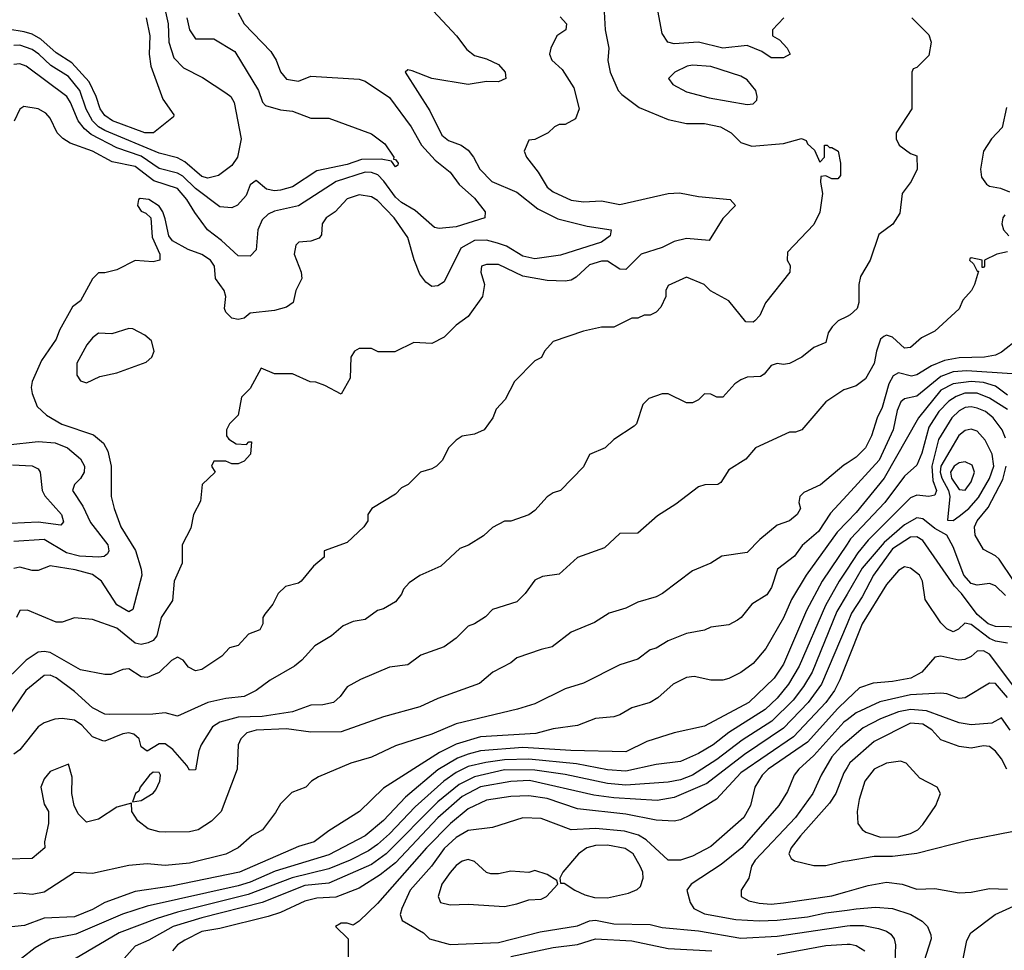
# Model space of a CAD drawing. Header units: inches. Extents: x 1793389 to 1900389, y 320802 to 470796.
# Tile 325 of 656: x 1837269 to 1840519, y 422392 to 425464. Entities that reach past the tile are written whole.
import ezdxf

# ---------------------------------------------------------------- set-up
doc = ezdxf.new("R2010")
doc.units = ezdxf.units.IN
doc.header["$MEASUREMENT"] = 0
doc.layers.add('B8432', color=7, linetype='Continuous')
doc.layers.add('B8442', color=7, linetype='Continuous')

msp = doc.modelspace()

# ---------------------------------------------------------------- linework, layer by layer
at = {"layer": 'B8432', "color": 2}
for points, elevation in [([(1839197.1, 425510), (1839202, 425430), (1839213.4, 425370), (1839210.6, 425329.4), (1839218, 425290), (1839244.9, 425230), (1839257.3, 425217.3), (1839314.4, 425174.4), (1839410, 425134.8), (1839470, 425121), (1839530, 425121), (1839582, 425110), (1839618, 425090), (1839650, 425058), (1839686, 425046), (1839790, 425054.8), (1839850, 425072), (1839864.7, 425064.7), (1839870, 425054), (1839892.7, 425032.7), (1839910, 424994), (1839926, 425010), (1839926, 425050), (1839934, 425050), (1839942, 425042), (1839950, 425042), (1839971.3, 425030), (1839978, 424990), (1839978, 424950), (1839970, 424938), (1839950, 424938), (1839930, 424948), (1839914, 424946), (1839912, 424928), (1839918.8, 424890), (1839910, 424828), (1839890, 424788), (1839803.6, 424696.4), (1839802, 424670), (1839812, 424652), (1839811.3, 424630), (1839730.7, 424529.3), (1839712.5, 424487.5), (1839696, 424470), (1839690, 424465.2), (1839666.3, 424466.3), (1839610, 424535.3), (1839549.1, 424569.1), (1839528, 424590), (1839470, 424614), (1839410, 424586), (1839402, 424570), (1839402, 424550), (1839385.4, 424514.6), (1839370, 424498), (1839350, 424488), (1839330, 424488), (1839310, 424478), (1839290, 424478), (1839230.9, 424449.1), (1839190, 424448.7), (1839130, 424435.3), (1839030, 424402), (1839002, 424370), (1838991.1, 424348.9), (1838970, 424338), (1838902, 424270), (1838872, 424210), (1838842, 424178), (1838830.9, 424149.1), (1838802, 424110), (1838770, 424095.3), (1838730, 424088.7), (1838710, 424075.3), (1838684.7, 424050), (1838664.7, 424010), (1838644.7, 423990), (1838630, 423981.2), (1838592, 423970), (1838552, 423930), (1838530, 423918), (1838510, 423898), (1838432, 423850), (1838418, 423830), (1838418, 423810), (1838404.7, 423790), (1838350, 423738), (1838274, 423710), (1838274, 423690), (1838239.6, 423660.4), (1838198, 423610), (1838190, 423604), (1838146.8, 423593.2), (1838122, 423570), (1838105.4, 423534.6), (1838078, 423502), (1838072, 423490), (1838072, 423470), (1838062, 423450), (1838024.5, 423435.5), (1837990, 423398), (1837962, 423390), (1837936.8, 423363.2), (1837870, 423319), (1837850, 423314), (1837826.3, 423326.3), (1837809.1, 423349.1), (1837790, 423359), (1837770, 423349), (1837730, 423309.3), (1837690, 423292.3), (1837670, 423295.1), (1837630, 423321.2), (1837610, 423319), (1837570, 423302), (1837550, 423302), (1837470, 423318), (1837370, 423374.5), (1837350, 423378.4), (1837330, 423376.2), (1837290.3, 423349.7), (1837199.9, 423260.1)], 326), ([(1838618.8, 425510), (1838711.3, 425410), (1838744.9, 425364.9), (1838770, 425346), (1838810, 425334.8), (1838850, 425316), (1838871.3, 425290), (1838874, 425270), (1838850, 425259), (1838810, 425259.3), (1838749.6, 425249.6), (1838629.3, 425269.3), (1838564.7, 425295.3), (1838550, 425298), (1838542, 425290), (1838623.4, 425163.4), (1838662.6, 425082.6), (1838684.7, 425064.7), (1838726, 425050), (1838750, 425033.4), (1838767.7, 425010), (1838788, 424970), (1838828, 424930), (1838910, 424894.9), (1838979.6, 424839.6), (1839046, 424806), (1839142, 424782), (1839222, 424770), (1839218, 424750), (1839190, 424729.6), (1839054, 424686), (1838970, 424674), (1838930, 424682.9), (1838876.1, 424716.1), (1838846.5, 424726.5), (1838810, 424736), (1838770, 424735.1), (1838725.5, 424710), (1838670, 424599), (1838650, 424585.2), (1838630, 424582.7), (1838610, 424597.2), (1838590, 424624), (1838571.2, 424671.2), (1838550, 424745.2), (1838505.1, 424810), (1838450, 424866.6), (1838430, 424879.3), (1838390, 424885.2), (1838350, 424872.3), (1838310.4, 424829.6), (1838281, 424810), (1838267.7, 424790), (1838266, 424754), (1838257.3, 424742.7), (1838230, 424733.2), (1838190.9, 424729.1), (1838180.7, 424719.3), (1838174.8, 424690), (1838198.8, 424630), (1838201, 424610), (1838181, 424570), (1838172, 424530), (1838150, 424515.3), (1838110, 424504), (1838030, 424495.3), (1838010, 424478), (1837990, 424474), (1837970, 424479), (1837950, 424498), (1837945.2, 424510), (1837949.4, 424550), (1837944.5, 424570), (1837916, 424610), (1837912, 424650), (1837899, 424670), (1837870, 424689.2), (1837825.2, 424705.2), (1837774, 424734), (1837762, 424750), (1837750, 424806), (1837742, 424830), (1837730, 424848), (1837695.3, 424870), (1837666.8, 424873.2), (1837662, 424870), (1837658, 424850), (1837670, 424832), (1837685.4, 424825.4), (1837702, 424810), (1837706.4, 424746.4), (1837732, 424690), (1837732, 424670), (1837710, 424664), (1837650, 424668.7), (1837590, 424638), (1837550, 424628), (1837530, 424628), (1837510, 424608), (1837470, 424535.3), (1837444, 424516), (1837401.1, 424438.9), (1837390, 424408.7), (1837341.1, 424338.9), (1837310.5, 424270), (1837307.7, 424250), (1837310.7, 424230), (1837327.3, 424187.3), (1837358, 424158), (1837408.8, 424128.8), (1837513.2, 424093.2), (1837545.5, 424065.5), (1837559.9, 424039.9), (1837570.8, 423990), (1837571.3, 423890), (1837580.7, 423850), (1837603.1, 423790), (1837651.6, 423711.6), (1837670.4, 423650), (1837672, 423630), (1837642.8, 423517.2), (1837630, 423509.4), (1837590, 423532.7), (1837539.5, 423610), (1837510, 423632.8), (1837452.4, 423647.6), (1837370, 423660.9), (1837330, 423646), (1837310, 423646), (1837270, 423657), (1837250, 423652.3)], 318), ([(1837746.4, 425510), (1837759.3, 425450), (1837762, 425390), (1837778.4, 425338.4), (1837810, 425304.9), (1837873.2, 425273.2), (1837950, 425222.8), (1837966, 425210), (1837977.3, 425190), (1838000.3, 425070), (1837988.5, 425010), (1837970, 424982), (1837926, 424950), (1837890, 424940.5), (1837870, 424946.6), (1837814.4, 424994.4), (1837790, 425008.3), (1837730, 425022.7), (1837550, 425097.8), (1837529.9, 425109.9), (1837509.8, 425130), (1837488.5, 425168.5), (1837467.6, 425230), (1837430, 425276.4), (1837372.4, 425312.4), (1837333, 425350), (1837310, 425365.4), (1837270, 425379.8), (1837250, 425378.5)], 306), ([(1839792, 425470), (1839754, 425430), (1839754, 425410), (1839776.9, 425396.9), (1839802, 425370), (1839812, 425350), (1839790, 425338), (1839750, 425338), (1839719, 425359), (1839670, 425379), (1839590.5, 425369.5), (1839510, 425389.6), (1839430, 425384.5), (1839409, 425390), (1839390, 425418), (1839371.9, 425511.9)], 326), ([(1837686.4, 425470), (1837698.7, 425410), (1837697, 425350), (1837702, 425310), (1837741.3, 425201.3), (1837778, 425150), (1837776.9, 425143.1), (1837711.3, 425090), (1837682, 425090), (1837576, 425130), (1837550, 425148), (1837535.1, 425170), (1837522, 425210), (1837498.2, 425258.2), (1837441.2, 425321.2), (1837390, 425354.7), (1837339.6, 425399.6), (1837310, 425416.3), (1837284.1, 425424.1), (1837230, 425432.7)], 302), ([(1837821.1, 425470), (1837830.3, 425430.3), (1837850, 425400.7), (1837910, 425400.5), (1837979, 425359), (1838057.3, 425230), (1838071, 425191), (1838081, 425181), (1838130, 425166), (1838170, 425162), (1838230, 425138.8), (1838290, 425138.8), (1838430, 425087.3), (1838474.2, 425054.2), (1838504.7, 425010), (1838503.6, 425003.6), (1838510, 425002), (1838518, 424990), (1838516.9, 424983.1), (1838510, 424978), (1838496.4, 424996.4), (1838462.9, 425002.9), (1838397.3, 425002.7), (1838350, 424985.3), (1838250, 424965.1), (1838170, 424911.5), (1838130, 424900.5), (1838110, 424898.4), (1838084.2, 424904.2), (1838050, 424933.2), (1838030, 424919), (1838017, 424883), (1837988.5, 424851.5), (1837970, 424842.9), (1837930, 424846), (1837850, 424906.9), (1837807.5, 424947.5), (1837790, 424956.8), (1837730, 424972.3), (1837670, 425013.3), (1837590, 425040.3), (1837505.2, 425085.2), (1837483.2, 425103.2), (1837462, 425130), (1837437.4, 425190), (1837424.5, 425210), (1837290.9, 425310.9), (1837270, 425317.6), (1837250, 425315.6)], 310), ([(1837990, 425486), (1838010.6, 425450), (1838098.7, 425358.7), (1838116.3, 425330), (1838130, 425291.3), (1838150, 425267.7), (1838190, 425261), (1838230, 425277.3), (1838390, 425267.7), (1838410, 425260.7), (1838490, 425206.8), (1838562, 425110), (1838595.5, 425050), (1838640.5, 425000.5), (1838690, 424960.7), (1838720.3, 424920.3), (1838770, 424874.8), (1838806, 424830), (1838804.7, 424810), (1838710, 424779.5), (1838654, 424774), (1838638, 424778), (1838574.3, 424834.3), (1838530, 424860.5), (1838510, 424878), (1838471.3, 424931.3), (1838451.3, 424951.3), (1838430, 424959.8), (1838410, 424960.4), (1838313.4, 424930), (1838190, 424849.6), (1838110, 424831.2), (1838090, 424821.6), (1838070, 424802.7), (1838054.9, 424770), (1838050, 424704), (1838030, 424683.7), (1837990, 424684), (1837935.4, 424735.4), (1837889.3, 424770), (1837847, 424827), (1837821.3, 424870), (1837790, 424906.3), (1837712.4, 424932.4), (1837650, 424979.1), (1837574.5, 424994.5), (1837510, 425029.6), (1837435.8, 425055.8), (1837411.3, 425071.3), (1837392.7, 425090), (1837370, 425139), (1837355.3, 425155.3), (1837330, 425169.2), (1837282.8, 425177.2), (1837270, 425168), (1837250.9, 425129.1)], 314), ([(1839052.7, 425472.7), (1839074, 425450), (1839072, 425430), (1839042, 425410), (1839022, 425370), (1839018, 425350), (1839026, 425330), (1839059.9, 425299.9), (1839098.5, 425238.5), (1839116, 425170), (1839103.6, 425136.4), (1839070, 425118), (1839050, 425118), (1839034, 425110), (1839014, 425090), (1838970, 425068), (1838950, 425066), (1838934, 425030), (1838942, 425010), (1838981, 424961), (1839010, 424911.3), (1839030, 424896), (1839090, 424868.2), (1839130, 424863), (1839190, 424865.5), (1839250, 424853.4), (1839410, 424890.4), (1839447.5, 424892.5), (1839510, 424880.4), (1839614, 424870), (1839632, 424850), (1839590, 424808), (1839545.4, 424734.6), (1839470, 424741.6), (1839430, 424731.6), (1839390, 424711.6), (1839320.7, 424690), (1839270, 424639.5), (1839250, 424640.7), (1839210, 424666.3), (1839190, 424667.1), (1839150, 424654.3), (1839106.4, 424613.6), (1839090, 424603.6), (1839070, 424600.7), (1839010, 424602.9), (1838930, 424616.9), (1838850, 424656.2), (1838810, 424655.3), (1838794, 424650), (1838791.3, 424630), (1838804, 424590), (1838797.3, 424550), (1838750, 424484), (1838710, 424455.3), (1838670, 424415.3), (1838630, 424395.3), (1838570, 424398), (1838507.3, 424367.3), (1838452.7, 424367.3), (1838430, 424378), (1838390, 424378), (1838374, 424370), (1838362, 424350), (1838359.6, 424280.4), (1838330, 424228), (1838276.4, 424256.4), (1838247.3, 424267.3), (1838228.4, 424268.4), (1838170, 424295.3), (1838110, 424295.3), (1838066, 424314), (1838030, 424246), (1838002, 424218), (1837990, 424158), (1837962, 424130), (1837952, 424110), (1837952, 424090), (1837959.6, 424079.6), (1837983.6, 424063.6), (1838018, 424062), (1838026, 424070), (1838034, 424070), (1838031.3, 424030), (1838010, 424006), (1837990, 423998), (1837970, 423998), (1837950, 424006), (1837910, 424006), (1837902, 423990), (1837914, 423970), (1837871.3, 423930), (1837866, 423874), (1837842.8, 423830), (1837834.4, 423785.6), (1837805.5, 423730), (1837805.5, 423670), (1837779.3, 423610), (1837773.4, 423546.6), (1837736.3, 423490), (1837722.4, 423430), (1837710, 423414.5), (1837693.5, 423406.5), (1837670, 423401.6), (1837650, 423406), (1837590, 423455.1), (1837510, 423484), (1837450, 423489), (1837410, 423475.3), (1837390, 423475.3), (1837294.8, 423514.8), (1837270, 423513.2), (1837259.1, 423490)], 322), ([(1840000, 424484), (1839970.7, 424469.3), (1839951.3, 424450), (1839938, 424430), (1839930, 424398), (1839890, 424382), (1839851.3, 424350), (1839810, 424329.3), (1839790, 424326), (1839770, 424329), (1839750, 424322), (1839726.4, 424293.6), (1839714.4, 424285.6), (1839670, 424284), (1839650, 424275.3), (1839630, 424262), (1839590, 424218), (1839570, 424218), (1839550, 424228), (1839530, 424228.7), (1839510, 424208.7), (1839490, 424199), (1839470, 424199), (1839410, 424229), (1839390, 424229), (1839346.4, 424213.6), (1839326, 424194), (1839304.7, 424130), (1839298, 424122), (1839230, 424078), (1839202, 424050), (1839150, 424028), (1839130, 423988), (1839054, 423910), (1839030, 423902), (1839010, 423888.7), (1838970, 423844), (1838950, 423829), (1838890, 423808), (1838870, 423808), (1838830, 423788), (1838799.8, 423760.2), (1838750.9, 423729.1), (1838722, 423718), (1838659.8, 423660.2), (1838590, 423629), (1838554.8, 423605.2), (1838536, 423584), (1838530, 423568), (1838510, 423542), (1838470, 423519), (1838450, 423514), (1838410, 423484), (1838370, 423477.2), (1838336.8, 423463.2), (1838298, 423430), (1838243.4, 423396.6), (1838201, 423350), (1838176, 423330), (1838096.1, 423283.9), (1838050.4, 423249.6), (1838010, 423229.4), (1837950, 423222.9), (1837890.4, 423209.6), (1837790, 423165.2), (1837750, 423176), (1837708.5, 423171.5), (1837566, 423170), (1837550, 423171.8), (1837510, 423191.8), (1837450, 423246.6), (1837390, 423291.6), (1837370, 423299.6), (1837350, 423299.5), (1837290, 423249.3), (1837210, 423132.7)], 330), ([(1840000, 424245.3), (1839990, 424242), (1839930, 424202), (1839850.6, 424109.4), (1839830, 424102), (1839810, 424102), (1839698, 424050), (1839666.4, 424013.6), (1839610, 423978), (1839583.6, 423936.4), (1839574, 423930), (1839531.1, 423928.9), (1839510, 423922), (1839435.2, 423864.8), (1839374.4, 423825.6), (1839310, 423768.7), (1839250, 423768), (1839199.8, 423720.2), (1839110, 423689), (1839050, 423634), (1838994.4, 423625.6), (1838970, 423614), (1838938, 423570), (1838910, 423542), (1838830, 423517.2), (1838807.1, 423492.9), (1838770.7, 423469.3), (1838750, 423462), (1838710, 423422), (1838670, 423394), (1838593.7, 423366.3), (1838550, 423334), (1838490, 423326), (1838393.7, 423286.3), (1838350, 423262), (1838326.8, 423230), (1838304.7, 423210), (1838270, 423202), (1838230, 423200.9), (1838170, 423179.6), (1838070, 423164.2), (1837990, 423161), (1837930, 423145.1), (1837906, 423130), (1837868, 423070), (1837860.5, 423050), (1837850, 422988), (1837830, 422986), (1837821.5, 423001.5), (1837774.6, 423054.6), (1837750, 423073.6), (1837730, 423074), (1837689.6, 423049.6), (1837670, 423064), (1837663.6, 423090), (1837645.7, 423105.7), (1837630, 423109.7), (1837610, 423106.9), (1837550, 423082), (1837543.3, 423083.3), (1837510, 423097), (1837474.6, 423134.6), (1837450, 423151.5), (1837410, 423157), (1837385.5, 423154.5), (1837350, 423142.7), (1837330.4, 423129.6), (1837270, 423053.2), (1837250, 423039.3)], 334), ([(1837230, 424060.4), (1837330, 424071.7), (1837386.7, 424066.7), (1837426.8, 424050), (1837470, 424014), (1837483, 423990), (1837482, 423970), (1837470.3, 423949.7), (1837450.7, 423930), (1837444, 423910), (1837478, 423858), (1837503.6, 423803.6), (1837560.5, 423730), (1837564, 423710), (1837559.3, 423700.7), (1837547.9, 423692.1), (1837530.3, 423689.7), (1837467.2, 423692.8), (1837424.1, 423704.1), (1837350, 423748.2), (1837250, 423741.6)], 314), ([(1840000, 423999.7), (1839990, 423993.2), (1839912, 423928), (1839857.3, 423902.7), (1839844.7, 423890), (1839841, 423870), (1839846, 423850), (1839836, 423830), (1839810, 423809.2), (1839770, 423795.3), (1839712.4, 423747.6), (1839670, 423705.2), (1839587.1, 423692.9), (1839550.7, 423669.3), (1839490, 423644), (1839391.3, 423570), (1839370, 423559), (1839310, 423541.2), (1839270, 423521.2), (1839215.3, 423504.7), (1839166.4, 423473.6), (1839090, 423442), (1839026.8, 423393.2), (1838990, 423385.2), (1838910, 423357.2), (1838890, 423341.2), (1838831, 423310), (1838787.5, 423272.5), (1838650, 423222.7), (1838590, 423196), (1838470, 423162.7), (1838330, 423113.6), (1838230, 423111.5), (1838150, 423123.1), (1838050, 423118.3), (1838018.8, 423110), (1837998.8, 423090), (1837990.8, 423070), (1837986.8, 422990), (1837934.8, 422850), (1837902, 422818), (1837858, 422790), (1837830, 422782.9), (1837750, 422782), (1837730, 422782.9), (1837693.3, 422793.3), (1837658.9, 422818.9), (1837639, 422850), (1837638, 422878), (1837590, 422864), (1837530, 422825.2), (1837490, 422815.3), (1837462.7, 422842.7), (1837448.7, 422870), (1837442, 422910), (1837443.1, 422963.1), (1837430, 423006), (1837370, 422982), (1837350, 422958), (1837338.8, 422930), (1837350, 422874), (1837364.7, 422850), (1837364.7, 422810), (1837351.3, 422750), (1837352, 422730), (1837310, 422695.3), (1837230, 422693.2)], 338), ([(1837245.4, 423994.6), (1837310, 423990.6), (1837330, 423981), (1837337.3, 423970), (1837343.8, 423910), (1837351.8, 423891.8), (1837407.3, 423830), (1837413.7, 423806.3), (1837404.7, 423795.3), (1837330, 423805.1), (1837239.6, 423800.4)], 310), ([(1840000, 423894.3), (1839945.2, 423834.8), (1839905.7, 423774.3), (1839852, 423728), (1839826.6, 423693.4), (1839770.5, 423649.5), (1839750.4, 423590), (1839735.1, 423564.9), (1839685.8, 423534.2), (1839651, 423490), (1839638.8, 423481.2), (1839610, 423466), (1839550, 423459), (1839530, 423449.2), (1839470, 423437.2), (1839410, 423414), (1839370, 423389), (1839350, 423384), (1839310, 423353.2), (1839250, 423334), (1839130, 423273.2), (1839070, 423255.1), (1838970, 423206), (1838912.5, 423187.5), (1838710, 423139.6), (1838630, 423105.6), (1838510, 423066.6), (1838430, 423029.3), (1838362, 423010), (1838255.3, 422964.7), (1838232, 422950), (1838214, 422930), (1838167.1, 422912.9), (1838130, 422875.3), (1838113.7, 422846.3), (1838071, 422790), (1838036, 422770), (1837991, 422730), (1837950, 422709.5), (1837830, 422679.6), (1837750, 422672.3), (1837690, 422677), (1837630, 422672.3), (1837510, 422645.2), (1837450, 422649), (1837350, 422583.6), (1837310, 422576.2), (1837270, 422580.7), (1837250, 422578)], 342), ([(1840000, 423806.2), (1839967.7, 423772.3), (1839864.9, 423630), (1839816.4, 423550), (1839790, 423489.2), (1839732.1, 423387.9), (1839690, 423339), (1839650, 423309), (1839610, 423289), (1839590, 423284), (1839550, 423284), (1839495.5, 423295.5), (1839470, 423292.7), (1839426, 423270), (1839375.2, 423224.8), (1839350.5, 423209.5), (1839290, 423192.7), (1839250.5, 423169.5), (1839230, 423162.7), (1839170, 423157), (1839110, 423134.5), (1839030, 423122.7), (1838972.7, 423107.3), (1838790, 423096.4), (1838710, 423072.4), (1838654.7, 423045.3), (1838470, 422926.6), (1838391, 422850), (1838290, 422786.6), (1838241, 422750), (1838190, 422734.5), (1837994.8, 422650), (1837770, 422603.5), (1837650, 422586.3), (1837550.3, 422549.7), (1837510, 422526.3), (1837450, 422502.4), (1837350, 422498), (1837285.7, 422474.3), (1837210, 422466.6)], 346), ([(1840000, 423732.3), (1839918, 423610), (1839866.3, 423513.7), (1839790, 423336), (1839759.5, 423290), (1839675.5, 423210), (1839530, 423132.3), (1839430, 423109.3), (1839338.8, 423081.2), (1839270, 423047.6), (1839088.8, 423051.2), (1838930, 423061.2), (1838790, 423050.8), (1838750, 423039.8), (1838714.2, 423025.8), (1838650, 422987.1), (1838543.1, 422896.9), (1838470, 422820.5), (1838410, 422769.7), (1838290, 422707.3), (1838112.9, 422652.9), (1838030, 422616.8), (1837990, 422604.8), (1837690, 422537.3), (1837609.2, 422510.8), (1837454.5, 422445.5), (1837370, 422428.4), (1837320.4, 422399.6), (1837275.5, 422364.5)], 350), ([(1840000, 423649.6), (1839974.3, 423610), (1839928.9, 423530), (1839842.3, 423330), (1839807.4, 423270), (1839770, 423224.7), (1839730, 423186.9), (1839610, 423111.2), (1839558, 423070), (1839510, 423041.3), (1839450, 423015.1), (1839370, 423004.7), (1839270, 422983.1), (1839210, 422987.6), (1839106.9, 423006.9), (1838950, 423022.8), (1838870, 423020.2), (1838807.7, 423012.3), (1838750, 422998.2), (1838710, 422978.7), (1838668.8, 422950), (1838574.5, 422865.5), (1838490, 422776.4), (1838450, 422741.1), (1838420.2, 422719.8), (1838360.5, 422690), (1838290, 422660.9), (1838168.7, 422631.3), (1838023.6, 422576.4), (1837790, 422518.2), (1837722.9, 422497.1), (1837597.3, 422450), (1837450, 422362.7)], 354), ([(1840000, 423567.1), (1839966.9, 423510), (1839884.9, 423310), (1839856.9, 423263.1), (1839821.9, 423218.1), (1839751.6, 423148.4), (1839654.1, 423085.9), (1839570, 423021.7), (1839490.5, 422970), (1839450, 422954.8), (1839410, 422947.1), (1839270, 422936.8), (1839210, 422942.7), (1839070, 422972.7), (1838970, 422986.5), (1838870, 422987.9), (1838770, 422965), (1838720.4, 422939.6), (1838650, 422882.3), (1838478.9, 422710), (1838430, 422674.8), (1838290, 422613.5), (1838210, 422605.3), (1838070.2, 422549.8), (1837870, 422498.8), (1837776.3, 422470), (1837695.1, 422424.9), (1837650, 422405.1), (1837576.8, 422323.2)], 358), ([(1840000, 423469.7), (1839915.6, 423270), (1839871.7, 423210), (1839790, 423125.4), (1839661.4, 423038.6), (1839537.1, 422942.9), (1839430, 422895.8), (1839373.4, 422886.6), (1839230, 422895.1), (1839164, 422904), (1838952.4, 422952.4), (1838890, 422948.6), (1838790, 422931.9), (1838730, 422899.8), (1838650, 422829.7), (1838510, 422681.1), (1838459.5, 422640.5), (1838390, 422596.9), (1838312.4, 422567.6), (1838250, 422564), (1838210, 422554), (1838130, 422516.3), (1838090, 422503), (1837930, 422464), (1837870, 422454.5), (1837814.1, 422425.9), (1837790.7, 422410), (1837774, 422390)], 362), ([(1840000, 423344.7), (1839975.8, 423284.2), (1839958.9, 423250), (1839930.3, 423210), (1839823.4, 423096.6), (1839650, 422977.4), (1839568.9, 422891.1), (1839482, 422838), (1839450, 422822.7), (1839430, 422818.4), (1839370, 422821.3), (1839270, 422841.1), (1839110, 422858.9), (1839010, 422892.6), (1838950, 422902), (1838890, 422899.7), (1838810, 422888), (1838750, 422858.9), (1838691.8, 422810), (1838611.7, 422730), (1838450, 422546), (1838390, 422488), (1838370, 422475.3), (1838350, 422482), (1838330, 422482), (1838312, 422470), (1838354, 422430), (1838354, 422370)], 366), ([(1840000, 423219.3), (1839969.4, 423190.6), (1839870, 423078.9), (1839739.3, 422990), (1839719.5, 422970), (1839695.5, 422930), (1839682, 422870), (1839659.1, 422830), (1839550, 422734.5), (1839490, 422702.9), (1839450, 422689.5), (1839410, 422689.4), (1839336.8, 422756.8), (1839311.8, 422771.8), (1839265.5, 422785.5), (1839170, 422793.7), (1839090, 422789.6), (1838990, 422827), (1838930, 422829.6), (1838830, 422797.2), (1838750, 422787.6), (1838710, 422764.2), (1838670, 422727.8), (1838628.7, 422670), (1838558.4, 422590), (1838530.6, 422530), (1838524.9, 422510), (1838531.3, 422490), (1838602, 422450), (1838622, 422430), (1838690.6, 422410.6), (1838850, 422417.4), (1838987, 422453), (1839110, 422472.2), (1839150, 422488.7), (1839170, 422491.7), (1839230, 422478.9), (1839350, 422477.6), (1839390, 422467), (1839510, 422456), (1839650, 422431.6), (1839770, 422438.3), (1840000, 422472.8)], 370), ([(1840000, 423152.5), (1839990, 423144.7), (1839890, 423034.7), (1839840.5, 422990), (1839825.5, 422970), (1839803.8, 422916.2), (1839775.5, 422870), (1839652.4, 422730), (1839585.1, 422674.9), (1839486, 422610), (1839471.3, 422590), (1839482.8, 422550), (1839494.8, 422530), (1839530, 422512.7), (1839633.3, 422493.3), (1839710, 422488.9), (1839770, 422491.6), (1839870, 422502), (1839930, 422515.2), (1840000, 422524.8)], 374), ([(1840000, 423080.9), (1839978, 423062), (1839950.3, 423030), (1839914.4, 422970), (1839886.7, 422910), (1839830.3, 422830), (1839696.4, 422690), (1839684.9, 422670), (1839676, 422630), (1839650.7, 422590), (1839650.8, 422570), (1839675.6, 422555.6), (1839710, 422547.2), (1839750, 422544.6), (1839790, 422548.9), (1839950, 422571.8), (1840000, 422586.1)], 378), ([(1840000, 422994.8), (1839990, 422977.2), (1839963.1, 422910), (1839942.5, 422877.5), (1839846.4, 422770), (1839815.5, 422730), (1839808.2, 422710), (1839815.5, 422695.5), (1839827, 422687), (1839890, 422671.8), (1839930, 422672.2), (1839990, 422686), (1840000, 422687.6)], 382), ([(1838890, 422371.6), (1839030, 422401.7), (1839110, 422411.6), (1839170, 422430.3), (1839290, 422423.1), (1839410, 422397.6), (1839554, 422390)], 366), ([(1839770, 422377.6), (1839930, 422408.2), (1840000, 422411.7)], 366)]:
    msp.add_lwpolyline(points, dxfattribs=dict(at, elevation=elevation))
for points, elevation in [([(1839490, 425314), (1839472, 425310), (1839431.3, 425290), (1839411.3, 425270), (1839424.7, 425250), (1839470, 425225.5), (1839545.5, 425205.5), (1839670, 425184), (1839690, 425186), (1839702, 425198), (1839704, 425210), (1839699, 425230), (1839670, 425265.2), (1839650, 425277), (1839550, 425309.5)], 330), ([(1837630, 424444), (1837573, 424427), (1837530, 424429.2), (1837510, 424414), (1837491, 424390), (1837458, 424330), (1837458, 424290), (1837470, 424272), (1837490, 424264.7), (1837533.6, 424286.4), (1837590, 424298), (1837687.2, 424332.8), (1837705.2, 424350), (1837713.2, 424370), (1837704, 424404), (1837682, 424422), (1837643.1, 424443.1)], 322), ([(1837710, 422979.5), (1837697.3, 422970), (1837667.3, 422930), (1837662.8, 422917.2), (1837652, 422910), (1837642, 422882), (1837670, 422886.8), (1837710, 422910.8), (1837718.3, 422921.7), (1837731.8, 422950), (1837734, 422970), (1837730, 422979)], 338), ([(1839210, 422738.9), (1839170, 422738), (1839141, 422730), (1839114, 422710), (1839062, 422650), (1839052, 422630), (1839054, 422614), (1839066, 422614), (1839102, 422590), (1839134.9, 422574.9), (1839166.4, 422566.4), (1839210, 422565.5), (1839279.1, 422580.9), (1839307.3, 422592.7), (1839318, 422602), (1839327.3, 422630), (1839325.6, 422650), (1839317.6, 422670), (1839294, 422710), (1839268.2, 422728.2)], 374), ([(1838750, 422692), (1838730, 422686), (1838710, 422672.3), (1838690, 422649.2), (1838663, 422610), (1838650.8, 422570), (1838658, 422550), (1838690, 422542), (1838750, 422544), (1838870, 422536.3), (1838910, 422544.9), (1838950, 422558.8), (1838990, 422561), (1839008, 422570), (1839046, 422610), (1839042, 422622), (1839010, 422642), (1838970, 422655.3), (1838950, 422648.7), (1838890, 422653.2), (1838850, 422644), (1838824.7, 422644.7), (1838810, 422648.7), (1838770, 422685.2)], 374)]:
    msp.add_lwpolyline(points, close=True, dxfattribs=dict(at, elevation=elevation))
at = {"layer": 'B8442', "color": 2}
for points, elevation in [([(1840214, 425470), (1840270, 425414), (1840278, 425390), (1840270, 425346), (1840230, 425306), (1840218, 425302), (1840214, 425290), (1840214, 425170), (1840162, 425090), (1840162, 425070), (1840172, 425050), (1840210, 425022), (1840230, 425014), (1840232, 424970), (1840212, 424930), (1840182, 424890), (1840174.4, 424825.6), (1840150.7, 424789.3), (1840105.2, 424754.8), (1840076, 424670), (1840044, 424616), (1840038.8, 424590), (1840039.1, 424530), (1840034, 424510), (1840010.6, 424489.4), (1840000, 424484)], 330), ([(1840526.6, 425173.4), (1840512.3, 425107.7), (1840477.3, 425070), (1840450.7, 425030), (1840440.7, 424970), (1840444.1, 424944.1), (1840460.9, 424920.9), (1840470, 424914), (1840507.1, 424907.1), (1840535.9, 424895.9)], 334), ([(1840520.4, 424819.6), (1840514, 424810), (1840510.6, 424790), (1840516.3, 424770), (1840534, 424750)], 334), ([(1840530, 424698), (1840494, 424690), (1840454, 424670), (1840454, 424650), (1840450, 424646), (1840446, 424646), (1840446, 424670), (1840410, 424678), (1840405.4, 424674.6), (1840404.7, 424670), (1840418, 424658), (1840430, 424634), (1840434, 424634), (1840421, 424590), (1840411, 424570), (1840382, 424538), (1840370.7, 424509.3), (1840290, 424435.3), (1840246.4, 424413.6), (1840210, 424382), (1840190, 424379), (1840150, 424416), (1840130, 424422.7), (1840122, 424418), (1840110, 424408.7), (1840097.1, 424370), (1840090, 424328.7), (1840061.4, 424278.6), (1840030, 424255.3), (1840000, 424245.3)], 334), ([(1840566, 424410), (1840510, 424366), (1840490, 424356), (1840454, 424350), (1840370, 424347.1), (1840321.6, 424338.4), (1840279, 424321), (1840230, 424291.5), (1840213, 424287), (1840170, 424297.6), (1840151.8, 424288.2), (1840138.2, 424261.8), (1840116.2, 424183.8), (1840099.3, 424150), (1840080.5, 424090), (1840060.7, 424050), (1840030, 424019.3), (1840000, 423999.7)], 338), ([(1840545.1, 424294.9), (1840395.4, 424304.6), (1840350, 424301.2), (1840310, 424285.8), (1840230, 424221.3), (1840190, 424212), (1840178, 424202), (1840165.8, 424174.2), (1840152.4, 424110), (1840106.3, 424010), (1840000, 423894.3)], 342), ([(1840530, 424224.4), (1840490, 424254.5), (1840450, 424265.8), (1840410.2, 424269.8), (1840350, 424261.4), (1840310, 424240.4), (1840236.5, 424150), (1840123.1, 423950), (1840030, 423837.6), (1840000, 423806.2)], 346), ([(1840530, 424177.3), (1840470, 424214.8), (1840430, 424230.8), (1840389.4, 424230.6), (1840360.2, 424219.8), (1840335.8, 424204.2), (1840303.6, 424170), (1840270, 424118.4), (1840246.9, 424033.1), (1840230, 423993.2), (1840190, 423957), (1840125.3, 423870), (1840011.8, 423750), (1840000, 423732.3)], 350), ([(1840522.7, 424082.7), (1840511.8, 424110), (1840482.9, 424150), (1840457, 424170), (1840430, 424181.1), (1840410, 424185.4), (1840390, 424183.5), (1840370, 424172.8), (1840345.7, 424150), (1840301.8, 424078.2), (1840280.2, 423990), (1840283.2, 423943.2), (1840295.3, 423910), (1840290, 423894), (1840270.5, 423889.5), (1840230, 423894), (1840210, 423885.6), (1840070, 423746), (1840035.6, 423704.4), (1840000, 423649.6)], 354), ([(1840550, 423612.3), (1840502.5, 423682.5), (1840490, 423694), (1840450, 423715.3), (1840422.5, 423762.5), (1840420.9, 423790), (1840429.6, 423810), (1840466.1, 423853.9), (1840514.1, 423945.9), (1840524.8, 423990)], 354), ([(1840523.5, 423563.5), (1840490, 423595.1), (1840470, 423602.7), (1840430, 423597), (1840410, 423603), (1840385.3, 423630), (1840350, 423724), (1840330, 423762), (1840290, 423784.5), (1840250, 423816.3), (1840230, 423819.7), (1840190, 423796.4), (1840122.1, 423737.9), (1840050, 423653.3), (1840000, 423567.1)], 358), ([(1840670, 423456.8), (1840490, 423461), (1840466, 423470), (1840430, 423500.4), (1840378, 423570), (1840354.3, 423594.3), (1840250, 423745.1), (1840230, 423756.3), (1840210, 423755.4), (1840150, 423717.3), (1840087.6, 423630), (1840050, 423558.4), (1840015, 423505), (1840000, 423469.7)], 362), ([(1840530, 423405.2), (1840490, 423412.3), (1840470, 423421.5), (1840410, 423467.6), (1840388.5, 423471.5), (1840367.9, 423452.1), (1840350, 423442.7), (1840330, 423452.7), (1840310, 423472.7), (1840258.4, 423550), (1840249.4, 423610), (1840239.3, 423630), (1840210, 423653.2), (1840190, 423657.2), (1840170, 423646), (1840130, 423599.3), (1840050, 423469.5), (1840000, 423344.7)], 366), ([(1840560.4, 423250), (1840470, 423369.6), (1840450, 423380.5), (1840430, 423379.5), (1840410, 423362), (1840388.4, 423351.6), (1840369.6, 423349.6), (1840310, 423362.7), (1840290, 423359), (1840247.3, 423310), (1840211, 423290), (1840150, 423278.9), (1840086.2, 423273.8), (1840041.7, 423258.3), (1840000, 423219.3)], 370), ([(1840530, 423226.3), (1840490, 423272.3), (1840470, 423273.2), (1840390, 423225.2), (1840370, 423222.7), (1840330, 423238), (1840310, 423240.7), (1840210, 423235.1), (1840108.1, 423211.9), (1840030, 423175.8), (1840000, 423152.5)], 374), ([(1840538.3, 423118.3), (1840510, 423159), (1840478, 423142), (1840410, 423136.3), (1840370, 423143), (1840262.2, 423182.2), (1840210, 423186.6), (1840170, 423179.2), (1840110, 423155.8), (1840053.4, 423126.6), (1840000, 423080.9)], 378), ([(1840527.6, 422990), (1840510, 423023.7), (1840490, 423049.5), (1840470, 423064.5), (1840450, 423066.6), (1840410, 423059.5), (1840370, 423064.5), (1840310, 423086.6), (1840279.5, 423119.5), (1840250, 423138.3), (1840210, 423142), (1840090, 423081.6), (1840009.1, 423010.9), (1840000, 422994.8)], 382), ([(1840000, 422687.6), (1840090, 422702.4), (1840150, 422703.1), (1840230, 422712.4), (1840403.3, 422756.7), (1840550, 422785.3)], 382), ([(1840000, 422586.1), (1840070, 422606), (1840130, 422617.1), (1840182, 422610), (1840230, 422593.4), (1840290, 422596.3), (1840370, 422581.6), (1840410, 422583.8), (1840470, 422595.5), (1840530, 422593.4)], 378), ([(1840000, 422524.8), (1840030, 422528.9), (1840093.8, 422533.8), (1840150, 422530.4), (1840211, 422510), (1840248.2, 422488.2), (1840266, 422470), (1840276.9, 422443.1), (1840278, 422430), (1840245.5, 422330)], 374), ([(1840352.3, 422210), (1840395.5, 422424.5), (1840408.7, 422450), (1840489, 422510), (1840550, 422537.1)], 374), ([(1840000, 422472.8), (1840010, 422474.3), (1840053.9, 422473.9), (1840104.4, 422464.4), (1840130, 422455.5), (1840144.7, 422444.7), (1840155.5, 422430), (1840160.5, 422410), (1840152.4, 422210)], 370), ([(1840000, 422411.7), (1840010, 422412.2), (1840030, 422408), (1840058.8, 422390)], 366)]:
    msp.add_lwpolyline(points, dxfattribs=dict(at, elevation=elevation))
for points, elevation in [([(1840410, 424112), (1840390, 424107.6), (1840369.2, 424090.8), (1840309.4, 423990), (1840307.5, 423970), (1840312.9, 423950), (1840335.1, 423910), (1840339.4, 423890), (1840331.6, 423811.6), (1840350, 423810.7), (1840370, 423824.9), (1840402, 423850), (1840433.6, 423886.4), (1840470.6, 423949.4), (1840484.1, 423990), (1840478.7, 424030), (1840456.3, 424076.3), (1840430, 424105.1)], 358), ([(1840390, 424004.5), (1840370, 424000.5), (1840353.4, 423990), (1840342, 423970), (1840344.5, 423950), (1840370, 423913), (1840390, 423910.6), (1840410, 423938.8), (1840420.7, 423970), (1840413.6, 423993.6)], 362), ([(1840176, 423016), (1840130, 423009.5), (1840090, 422989.3), (1840059.1, 422950), (1840040.5, 422890), (1840033.4, 422850), (1840036, 422810), (1840050.5, 422790.5), (1840062.4, 422782.4), (1840110, 422764.9), (1840170, 422767), (1840210, 422778), (1840233.2, 422790), (1840250, 422806.8), (1840293.2, 422870), (1840308.7, 422910), (1840298, 422930), (1840240.1, 422960.1), (1840195.3, 423010)], 386)]:
    msp.add_lwpolyline(points, close=True, dxfattribs=dict(at, elevation=elevation))

doc.saveas('drawing.dxf')
